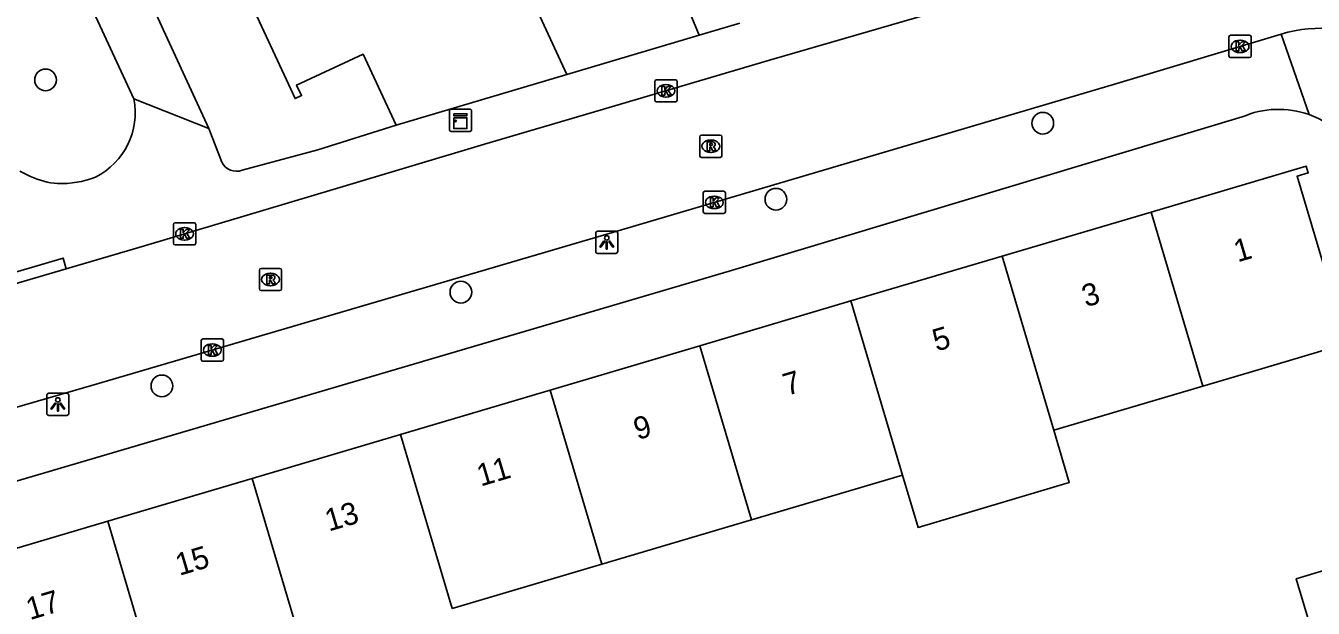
# Model space of a CAD drawing. Extents: x 162532 to 163264, y 381233 to 382042.
# Drawn here: x 162805.6 to 162863.6, y 381791.1 to 381817.3 of the extents above; entities that cross this region are included whole.
import ezdxf

# ---------------------------------------------------------------- set-up
doc = ezdxf.new("R2010")
doc.units = 0
for name, color, linetype in [('IMGEO_Boom', 7, 'Continuous'), ('IMGEO_Kast', 7, 'Continuous'), ('IMGEO_Kolk', 7, 'Continuous'), ('IMGEO_Lichtpunt', 7, 'Continuous'), ('IMGEO_Pand', 7, 'Continuous'), ('IMGEO_Pand_nummerreeks', 7, 'Continuous'), ('IMGEO_Rijbaan_lokaal_open', 7, 'Continuous'), ('IMGEO_Rioolput', 7, 'Continuous'), ('IMGEO_Voetpad_open', 7, 'Continuous')]:
    doc.layers.add(name, color=color, linetype=linetype)

msp = doc.modelspace()

# ---------------------------------------------------------------- linework, layer by layer
at = {"layer": 'IMGEO_Boom'}
for centre in [(162806.542, 381814.873), (162851.445, 381812.922), (162839.43, 381809.495), (162825.242, 381805.311), (162811.778, 381801.087)]:
    msp.add_circle(centre, 0.489, dxfattribs=at)
at = {"layer": 'IMGEO_Kast'}
for p, q in [((162824.723, 381812.631), (162824.723, 381813.472)), ((162824.723, 381813.472), (162824.723, 381812.631)), ((162824.798, 381813.556), (162825.639, 381813.556)), ((162825.639, 381813.556), (162824.798, 381813.556)), ((162825.723, 381813.481), (162825.723, 381812.64)), ((162825.723, 381812.64), (162825.723, 381813.481)), ((162825.648, 381812.556), (162824.807, 381812.556)), ((162824.807, 381812.556), (162825.648, 381812.556))]:
    msp.add_line(p, q, dxfattribs=at)
for points in [[(162824.918, 381813.346), (162825.518, 381813.346), (162825.518, 381813.261), (162824.918, 381813.261), (162824.918, 381813.346)], [(162824.918, 381813.171), (162825.518, 381813.171), (162825.518, 381812.682), (162824.918, 381812.682), (162824.918, 381813.171)]]:
    msp.add_lwpolyline(points, dxfattribs=at)
msp.add_circle((162825.002, 381813.02), 0.0377, dxfattribs=at)
for centre, start, end in [((162824.801, 381813.478), 92.4484, 184.28452), ((162824.801, 381813.478), 92.4484, 184.28452), ((162825.645, 381813.478), 2.4484, 94.28452), ((162825.645, 381813.478), 2.4484, 94.28452), ((162824.801, 381812.634), 182.4484, 274.28452), ((162824.801, 381812.634), 182.4484, 274.28452), ((162825.645, 381812.634), 272.4484, 4.28452), ((162825.645, 381812.634), 272.4484, 4.28452)]:
    msp.add_arc(centre, 0.0779, start, end, dxfattribs=at)
at = {"layer": 'IMGEO_Kolk'}
for p, q in [((162859.828, 381815.957), (162859.828, 381816.809)), ((162859.903, 381816.883), (162860.755, 381816.883)), ((162860.316, 381816.663), (162860.341, 381816.663)), ((162860.829, 381816.809), (162860.829, 381815.957)), ((162860.755, 381815.883), (162859.903, 381815.883)), ((162860.339, 381816.103), (162860.314, 381816.103)), ((162833.976, 381813.955), (162833.976, 381814.807)), ((162834.051, 381814.881), (162834.903, 381814.881)), ((162834.464, 381814.661), (162834.489, 381814.661)), ((162834.977, 381814.807), (162834.977, 381813.955)), ((162834.487, 381814.101), (162834.462, 381814.101)), ((162834.903, 381813.881), (162834.051, 381813.881)), ((162836.156, 381808.931), (162836.156, 381809.783)), ((162836.231, 381809.857), (162837.083, 381809.857)), ((162836.644, 381809.637), (162836.669, 381809.637)), ((162837.157, 381809.783), (162837.157, 381808.931)), ((162837.083, 381808.857), (162836.231, 381808.857)), ((162836.667, 381809.077), (162836.642, 381809.077)), ((162812.3, 381807.512), (162812.3, 381808.364)), ((162812.375, 381808.438), (162813.227, 381808.438)), ((162813.301, 381808.364), (162813.301, 381807.512)), ((162812.811, 381807.658), (162812.786, 381807.658)), ((162812.788, 381808.218), (162812.813, 381808.218)), ((162813.227, 381807.438), (162812.375, 381807.438)), ((162813.552, 381802.278), (162813.552, 381803.13)), ((162813.627, 381803.204), (162814.479, 381803.204)), ((162814.553, 381803.13), (162814.553, 381802.278)), ((162814.063, 381802.424), (162814.038, 381802.424)), ((162814.04, 381802.984), (162814.065, 381802.984)), ((162814.479, 381802.204), (162813.627, 381802.204))]:
    msp.add_line(p, q, dxfattribs=at)
for points in [[(162859.828, 381815.957), (162859.828, 381816.809)], [(162859.903, 381816.883), (162860.755, 381816.883)], [(162860.149, 381816.583), (162860.272, 381816.583), (162860.272, 381816.432), (162860.402, 381816.583), (162860.566, 381816.583), (162860.42, 381816.432), (162860.573, 381816.183), (162860.421, 381816.183), (162860.336, 381816.347), (162860.272, 381816.28), (162860.272, 381816.183), (162860.149, 381816.183), (162860.149, 381816.583)], [(162860.829, 381816.809), (162860.829, 381815.957)], [(162860.755, 381815.883), (162859.903, 381815.883)], [(162833.976, 381813.955), (162833.976, 381814.807)], [(162834.051, 381814.881), (162834.903, 381814.881)], [(162834.977, 381814.807), (162834.977, 381813.955)], [(162834.297, 381814.581), (162834.42, 381814.581), (162834.42, 381814.43), (162834.55, 381814.581), (162834.714, 381814.581), (162834.568, 381814.43), (162834.721, 381814.181), (162834.569, 381814.181), (162834.484, 381814.345), (162834.42, 381814.278), (162834.42, 381814.181), (162834.297, 381814.181), (162834.297, 381814.581)], [(162834.903, 381813.881), (162834.051, 381813.881)], [(162836.156, 381808.931), (162836.156, 381809.783)], [(162836.231, 381809.857), (162837.083, 381809.857)], [(162836.477, 381809.557), (162836.6, 381809.557), (162836.6, 381809.406), (162836.73, 381809.557), (162836.894, 381809.557), (162836.748, 381809.406), (162836.901, 381809.157), (162836.749, 381809.157), (162836.664, 381809.321), (162836.6, 381809.254), (162836.6, 381809.157), (162836.477, 381809.157), (162836.477, 381809.557)], [(162837.157, 381809.783), (162837.157, 381808.931)], [(162837.083, 381808.857), (162836.231, 381808.857)], [(162812.3, 381807.512), (162812.3, 381808.364)], [(162812.375, 381808.438), (162813.227, 381808.438)], [(162813.301, 381808.364), (162813.301, 381807.512)], [(162812.621, 381808.138), (162812.744, 381808.138), (162812.744, 381807.987), (162812.874, 381808.138), (162813.038, 381808.138), (162812.892, 381807.987), (162813.045, 381807.738), (162812.893, 381807.738), (162812.808, 381807.902), (162812.744, 381807.835), (162812.744, 381807.738), (162812.621, 381807.738), (162812.621, 381808.138)], [(162813.227, 381807.438), (162812.375, 381807.438)], [(162813.552, 381802.278), (162813.552, 381803.13)], [(162813.627, 381803.204), (162814.479, 381803.204)], [(162814.553, 381803.13), (162814.553, 381802.278)], [(162813.873, 381802.904), (162813.996, 381802.904), (162813.996, 381802.753), (162814.126, 381802.904), (162814.29, 381802.904), (162814.144, 381802.753), (162814.297, 381802.504), (162814.145, 381802.504), (162814.06, 381802.668), (162813.996, 381802.601), (162813.996, 381802.504), (162813.873, 381802.504), (162813.873, 381802.904)], [(162814.479, 381802.204), (162813.627, 381802.204)]]:
    msp.add_lwpolyline(points, dxfattribs=at)
for centre, start, end in [((162859.905, 381816.807), 91.55205, 178.44795), ((162859.905, 381816.807), 91.55205, 178.44795), ((162860.753, 381816.807), 1.55205, 88.44795), ((162860.753, 381816.807), 1.55205, 88.44795), ((162859.905, 381815.959), 181.55205, 268.44795), ((162859.905, 381815.959), 181.55205, 268.44795), ((162860.753, 381815.959), 271.55205, 358.44795), ((162860.753, 381815.959), 271.55205, 358.44795), ((162834.053, 381814.805), 91.55205, 178.44795), ((162834.053, 381814.805), 91.55205, 178.44795), ((162834.901, 381814.805), 1.55205, 88.44795), ((162834.901, 381814.805), 1.55205, 88.44795), ((162834.053, 381813.957), 181.55205, 268.44795), ((162834.053, 381813.957), 181.55205, 268.44795), ((162834.901, 381813.957), 271.55205, 358.44795), ((162834.901, 381813.957), 271.55205, 358.44795), ((162836.233, 381809.781), 91.55205, 178.44795), ((162836.233, 381809.781), 91.55205, 178.44795), ((162837.081, 381809.781), 1.55205, 88.44795), ((162837.081, 381809.781), 1.55205, 88.44795), ((162836.233, 381808.933), 181.55205, 268.44795), ((162836.233, 381808.933), 181.55205, 268.44795), ((162837.081, 381808.933), 271.55205, 358.44795), ((162837.081, 381808.933), 271.55205, 358.44795), ((162812.377, 381808.362), 91.55205, 178.44795), ((162812.377, 381808.362), 91.55205, 178.44795), ((162813.225, 381808.362), 1.55205, 88.44795), ((162813.225, 381808.362), 1.55205, 88.44795), ((162812.377, 381807.514), 181.55205, 268.44795), ((162812.377, 381807.514), 181.55205, 268.44795), ((162813.225, 381807.514), 271.55205, 358.44795), ((162813.225, 381807.514), 271.55205, 358.44795), ((162813.629, 381803.128), 91.55205, 178.44795), ((162813.629, 381803.128), 91.55205, 178.44795), ((162814.477, 381803.128), 1.55205, 88.44795), ((162814.477, 381803.128), 1.55205, 88.44795), ((162813.629, 381802.28), 181.55205, 268.44795), ((162813.629, 381802.28), 181.55205, 268.44795), ((162814.477, 381802.28), 271.55205, 358.44795), ((162814.477, 381802.28), 271.55205, 358.44795)]:
    msp.add_arc(centre, 0.0765, start, end, dxfattribs=at)
for centre, major_axis, ratio, start_param, end_param in [((162860.315, 381816.383), (-0.387, 0.002), 0.722429, 4.712389, 7.853982), ((162860.34, 381816.383), (-0.39, 0.002), 0.717154, 1.570796, 4.712389), ((162834.463, 381814.381), (-0.387, 0.002), 0.722429, 4.712389, 7.853982), ((162834.488, 381814.381), (-0.39, 0.002), 0.717154, 1.570796, 4.712389), ((162836.643, 381809.357), (-0.387, 0.002), 0.722429, 4.712389, 7.853982), ((162836.668, 381809.357), (-0.39, 0.002), 0.717154, 1.570796, 4.712389), ((162812.787, 381807.938), (-0.387, 0.002), 0.722429, 4.712389, 7.853982), ((162812.812, 381807.938), (-0.39, 0.002), 0.717154, 1.570796, 4.712389), ((162814.039, 381802.704), (-0.387, 0.002), 0.722429, 4.712389, 7.853982), ((162814.064, 381802.704), (-0.39, 0.002), 0.717154, 1.570796, 4.712389)]:
    msp.add_ellipse(centre, major_axis=major_axis, ratio=ratio, start_param=start_param, end_param=end_param, dxfattribs=at)
at = {"layer": 'IMGEO_Lichtpunt'}
for p, q in [((162831.313, 381807.959), (162831.313, 381807.152)), ((162831.313, 381807.959), (162831.313, 381807.152)), ((162832.215, 381808.054), (162831.407, 381808.054)), ((162832.215, 381808.054), (162831.407, 381808.054)), ((162832.309, 381807.152), (162832.309, 381807.959)), ((162832.309, 381807.152), (162832.309, 381807.959)), ((162831.407, 381807.058), (162832.215, 381807.058)), ((162831.407, 381807.058), (162832.215, 381807.058)), ((162807.498, 381800.757), (162806.69, 381800.757)), ((162807.498, 381800.757), (162806.69, 381800.757)), ((162806.596, 381800.662), (162806.596, 381799.855)), ((162806.596, 381800.662), (162806.596, 381799.855)), ((162807.592, 381799.855), (162807.592, 381800.662)), ((162807.592, 381799.855), (162807.592, 381800.662)), ((162806.69, 381799.761), (162807.498, 381799.761)), ((162806.69, 381799.761), (162807.498, 381799.761))]:
    msp.add_line(p, q, dxfattribs=at)
for points in [[(162831.687, 381807.623), (162831.726, 381807.595), (162831.538, 381807.333), (162831.5, 381807.36), (162831.687, 381807.623)], [(162831.789, 381807.575), (162831.836, 381807.575), (162831.836, 381807.253), (162831.789, 381807.253), (162831.789, 381807.575)], [(162831.899, 381807.595), (162831.937, 381807.622), (162832.124, 381807.36), (162832.085, 381807.332), (162831.899, 381807.595)], [(162806.97, 381800.326), (162807.009, 381800.298), (162806.821, 381800.036), (162806.783, 381800.063), (162806.97, 381800.326)], [(162807.072, 381800.278), (162807.119, 381800.278), (162807.119, 381799.956), (162807.072, 381799.956), (162807.072, 381800.278)], [(162807.182, 381800.298), (162807.22, 381800.325), (162807.407, 381800.063), (162807.368, 381800.035), (162807.182, 381800.298)]]:
    msp.add_lwpolyline(points, dxfattribs=at)
for centre in [(162831.812, 381807.757), (162807.095, 381800.46)]:
    msp.add_circle(centre, 0.0994, dxfattribs=at)
for centre, start, end in [((162831.407, 381807.959), 90, 180), ((162831.407, 381807.959), 90, 180), ((162832.215, 381807.959), 0, 90), ((162832.215, 381807.959), 0, 90), ((162831.407, 381807.152), 180, 270), ((162831.407, 381807.152), 180, 270), ((162832.215, 381807.152), 270, 0), ((162832.215, 381807.152), 270, 360), ((162806.69, 381800.662), 90, 180), ((162806.69, 381800.662), 90, 180), ((162807.498, 381800.662), 0, 90), ((162807.498, 381800.662), 0, 90), ((162806.69, 381799.855), 180, 270), ((162806.69, 381799.855), 180, 270), ((162807.498, 381799.855), 270, 0), ((162807.498, 381799.855), 270, 360)]:
    msp.add_arc(centre, 0.0946, start, end, dxfattribs=at)
at = {"layer": 'IMGEO_Pand'}
for points in [[(162821.91, 381824.404), (162824.746, 381818.285), (162827.876, 381819.735), (162830.013, 381815.124)], [(162814.553, 381820.994), (162817.581, 381814.459), (162817.778, 381814.034), (162818.068, 381814.17), (162817.848, 381814.639), (162820.843, 381816.027), (162822.323, 381812.834)], [(162830.013, 381815.124), (162822.323, 381812.834)], [(162858.652, 381801.082), (162860.732, 381801.698), (162865.63, 381803.149), (162865.54, 381803.456), (162865.04, 381803.308), (162862.899, 381810.534), (162863.4, 381810.683), (162863.308, 381810.989), (162856.329, 381808.921)], [(162856.329, 381808.921), (162849.614, 381806.931)], [(162858.652, 381801.082), (162856.329, 381808.921)], [(162849.614, 381806.931), (162842.809, 381804.914)], [(162851.937, 381799.091), (162849.614, 381806.931)], [(162842.809, 381804.914), (162836.008, 381802.899)], [(162845.132, 381797.075), (162842.809, 381804.914)], [(162829.269, 381800.901), (162836.008, 381802.899)], [(162836.008, 381802.899), (162838.331, 381795.059)], [(162829.269, 381800.901), (162822.531, 381798.905)], [(162831.592, 381793.062), (162829.269, 381800.901)], [(162851.937, 381799.091), (162858.652, 381801.082)], [(162845.132, 381797.075), (162845.831, 381794.718), (162852.635, 381796.734), (162851.937, 381799.091)], [(162822.531, 381798.905), (162815.844, 381796.923)], [(162824.854, 381791.065), (162822.531, 381798.905)], [(162815.844, 381796.923), (162809.339, 381794.995)], [(162815.844, 381796.923), (162818.168, 381789.084), (162818.679, 381787.358)], [(162838.331, 381795.059), (162845.132, 381797.075)], [(162871.6, 381796.286), (162865.57, 381793.947), (162865.822, 381793.297), (162862.855, 381792.401), (162863.565, 381790.046)], [(162802.348, 381792.923), (162809.339, 381794.995)], [(162809.339, 381794.995), (162811.662, 381787.156), (162812.548, 381784.165)], [(162838.331, 381795.059), (162831.592, 381793.062)], [(162824.854, 381791.065), (162831.592, 381793.062)]]:
    msp.add_lwpolyline(points, dxfattribs=at)
at = {"layer": 'IMGEO_Rijbaan_lokaal_open'}
for points in [[(162807.475, 381806.37), (162810.992, 381807.398), (162819.646, 381809.979), (162826.301, 381811.98), (162831.51, 381813.503), (162839.139, 381815.759), (162849.087, 381818.66), (162854.548, 381820.318), (162858.493, 381821.479)], [(162862.173, 381816.941), (162854.633, 381814.666), (162832.068, 381808.004), (162819.812, 381804.396), (162808.82, 381801.17), (162802.377, 381799.307), (162796.363, 381797.487), (162787.489, 381794.819), (162781.286, 381793.023), (162776.799, 381791.68), (162772.813, 381790.449), (162769.038, 381789.246), (162766.727, 381788.461), (162755.484, 381784.46), (162743.537, 381780.118), (162727.812, 381774.435), (162715.816, 381770.216), (162710.603, 381768.297)], [(162807.475, 381806.37), (162804.287, 381805.438), (162800.354, 381804.283)]]:
    msp.add_lwpolyline(points, dxfattribs=at)
msp.add_arc((162863.929, 381811.096), 6.103, 60.08416, 106.72477, dxfattribs=at)
at = {"layer": 'IMGEO_Rioolput'}
for p, q in [((162835.997, 381811.458), (162835.997, 381812.31)), ((162836.072, 381812.384), (162836.924, 381812.384)), ((162836.998, 381812.31), (162836.998, 381811.458)), ((162836.485, 381812.164), (162836.51, 381812.164)), ((162836.924, 381811.384), (162836.072, 381811.384)), ((162836.508, 381811.604), (162836.483, 381811.604)), ((162816.169, 381805.458), (162816.169, 381806.31)), ((162816.244, 381806.384), (162817.096, 381806.384)), ((162816.657, 381806.164), (162816.682, 381806.164)), ((162817.17, 381806.31), (162817.17, 381805.458)), ((162817.096, 381805.384), (162816.244, 381805.384)), ((162816.68, 381805.604), (162816.655, 381805.604))]:
    msp.add_line(p, q, dxfattribs=at)
for points in [[(162835.997, 381811.458), (162835.997, 381812.31)], [(162836.072, 381812.384), (162836.924, 381812.384)], [(162836.998, 381812.31), (162836.998, 381811.458)], [(162836.586, 381812.082), (162836.334, 381812.084), (162836.334, 381811.684)], [(162836.334, 381811.684), (162836.458, 381811.684), (162836.458, 381811.846), (162836.469, 381811.846)], [(162836.512, 381812.003), (162836.458, 381812.003), (162836.458, 381811.922)], [(162836.458, 381811.922), (162836.51, 381811.922)], [(162836.516, 381811.817), (162836.587, 381811.684), (162836.727, 381811.684), (162836.662, 381811.81)], [(162836.924, 381811.384), (162836.072, 381811.384)], [(162816.169, 381805.458), (162816.169, 381806.31)], [(162816.244, 381806.384), (162817.096, 381806.384)], [(162816.758, 381806.082), (162816.506, 381806.084), (162816.506, 381805.684)], [(162816.684, 381806.003), (162816.63, 381806.003), (162816.63, 381805.922)], [(162816.63, 381805.922), (162816.682, 381805.922)], [(162817.17, 381806.31), (162817.17, 381805.458)], [(162817.096, 381805.384), (162816.244, 381805.384)], [(162816.506, 381805.684), (162816.63, 381805.684), (162816.63, 381805.846), (162816.641, 381805.846)], [(162816.688, 381805.817), (162816.759, 381805.684), (162816.899, 381805.684), (162816.834, 381805.81)]]:
    msp.add_lwpolyline(points, dxfattribs=at)
for centre, radius, start, end in [((162836.074, 381812.308), 0.0765, 91.55205, 178.44795), ((162836.074, 381812.308), 0.0765, 91.55205, 178.44795), ((162836.922, 381812.308), 0.0765, 1.55205, 88.44795), ((162836.922, 381812.308), 0.0765, 1.55205, 88.44795), ((162836.468, 381811.793), 0.0533, 26.02933, 88.69889), ((162836.494, 381812.111), 0.19, 274.7715, 282.96867), ((162836.518, 381811.907), 0.0964, 77.00612, 93.18647), ((162836.532, 381811.964), 0.0378, 276.66336, 79.67722), ((162836.585, 381811.972), 0.109, 350.36119, 89.41601), ((162836.583, 381811.972), 0.112, 277.58423, 350.98172), ((162836.567, 381811.757), 0.108, 29.51342, 73.79051), ((162836.074, 381811.46), 0.0765, 181.55205, 268.44795), ((162836.074, 381811.46), 0.0765, 181.55205, 268.44795), ((162836.922, 381811.46), 0.0765, 271.55205, 358.44795), ((162836.922, 381811.46), 0.0765, 271.55205, 358.44795), ((162816.246, 381806.308), 0.0765, 91.55205, 178.44795), ((162816.246, 381806.308), 0.0765, 91.55205, 178.44795), ((162816.666, 381806.111), 0.19, 274.7715, 282.96867), ((162816.69, 381805.907), 0.0964, 77.00612, 93.18647), ((162816.704, 381805.964), 0.0378, 276.66336, 79.67722), ((162816.757, 381805.972), 0.109, 350.36119, 89.41601), ((162816.755, 381805.972), 0.112, 277.58423, 350.98172), ((162817.094, 381806.308), 0.0765, 1.55205, 88.44795), ((162817.094, 381806.308), 0.0765, 1.55205, 88.44795), ((162816.246, 381805.46), 0.0765, 181.55205, 268.44795), ((162816.246, 381805.46), 0.0765, 181.55205, 268.44795), ((162816.64, 381805.793), 0.0533, 26.02933, 88.69889), ((162816.739, 381805.757), 0.108, 29.51342, 73.79051), ((162817.094, 381805.46), 0.0765, 271.55205, 358.44795), ((162817.094, 381805.46), 0.0765, 271.55205, 358.44795)]:
    msp.add_arc(centre, radius, start, end, dxfattribs=at)
for centre, major_axis, ratio, start_param, end_param in [((162836.484, 381811.884), (-0.387, 0.002), 0.722429, 4.712389, 7.853982), ((162836.509, 381811.884), (-0.39, 0.002), 0.717154, 1.570796, 4.712389), ((162816.656, 381805.884), (-0.387, 0.002), 0.722429, 4.712389, 7.853982), ((162816.681, 381805.884), (-0.39, 0.002), 0.717154, 1.570796, 4.712389)]:
    msp.add_ellipse(centre, major_axis=major_axis, ratio=ratio, start_param=start_param, end_param=end_param, dxfattribs=at)
at = {"layer": 'IMGEO_Voetpad_open'}
for points in [[(162813.9, 381812.685), (162767.041, 381914.342)], [(162800.57, 381835.472), (162810.522, 381814.015)], [(162835.971, 381816.884), (162832.463, 381825.361)], [(162837.81, 381817.427), (162835.971, 381816.884)], [(162863.435, 381813.309), (162862.173, 381816.941)], [(162835.971, 381816.884), (162830.013, 381815.124)], [(162813.9, 381812.685), (162810.522, 381814.015)], [(162775.329, 381784.916), (162774.54, 381787.759), (162837.328, 381806.26), (162860.416, 381813.203)], [(162814.485, 381811.161), (162813.9, 381812.685)], [(162822.323, 381812.834), (162818.797, 381811.72), (162815.393, 381810.803)], [(162805.869, 381810.523), (162805.386, 381810.762)], [(162800.354, 381804.283), (162800.213, 381804.761), (162807.334, 381806.849), (162807.475, 381806.37)]]:
    msp.add_lwpolyline(points, dxfattribs=at)
for centre, radius, start, end in [((162807.314, 381813.404), 3.266, 296.87031, 10.78266), ((162862.059, 381809.458), 4.089, 70.33326, 113.68851), ((162862.064, 381809.462), 4.084, 19.88844, 70.39059), ((162815.14, 381811.493), 0.735, 206.85889, 290.10514), ((162807.297, 381813.529), 3.328, 244.58805, 266.27415), ((162807.26, 381814.432), 4.227, 267.57982, 291.2252)]:
    msp.add_arc(centre, radius, start, end, dxfattribs=at)

# ---------------------------------------------------------------- texts
at = {"layer": 'IMGEO_Pand_nummerreeks'}
for s, rotation, p in [('1', 16.50736, (162860.221, 381806.652)), ('3', 16.50736, (162853.383, 381804.626)), ('5', 16.50691, (162846.654, 381802.632)), ('7', 16.50736, (162839.925, 381800.638)), ('9', 16.50736, (162833.196, 381798.644)), ('11', 16.50736, (162826.135, 381796.552)), ('13', 16.50736, (162819.297, 381794.525)), ('15', 16.50691, (162812.568, 381792.531)), ('17', 16.50691, (162805.839, 381790.537))]:
    msp.add_text(s, height=1, rotation=rotation, dxfattribs=at).set_placement(p)

doc.saveas('drawing.dxf')
